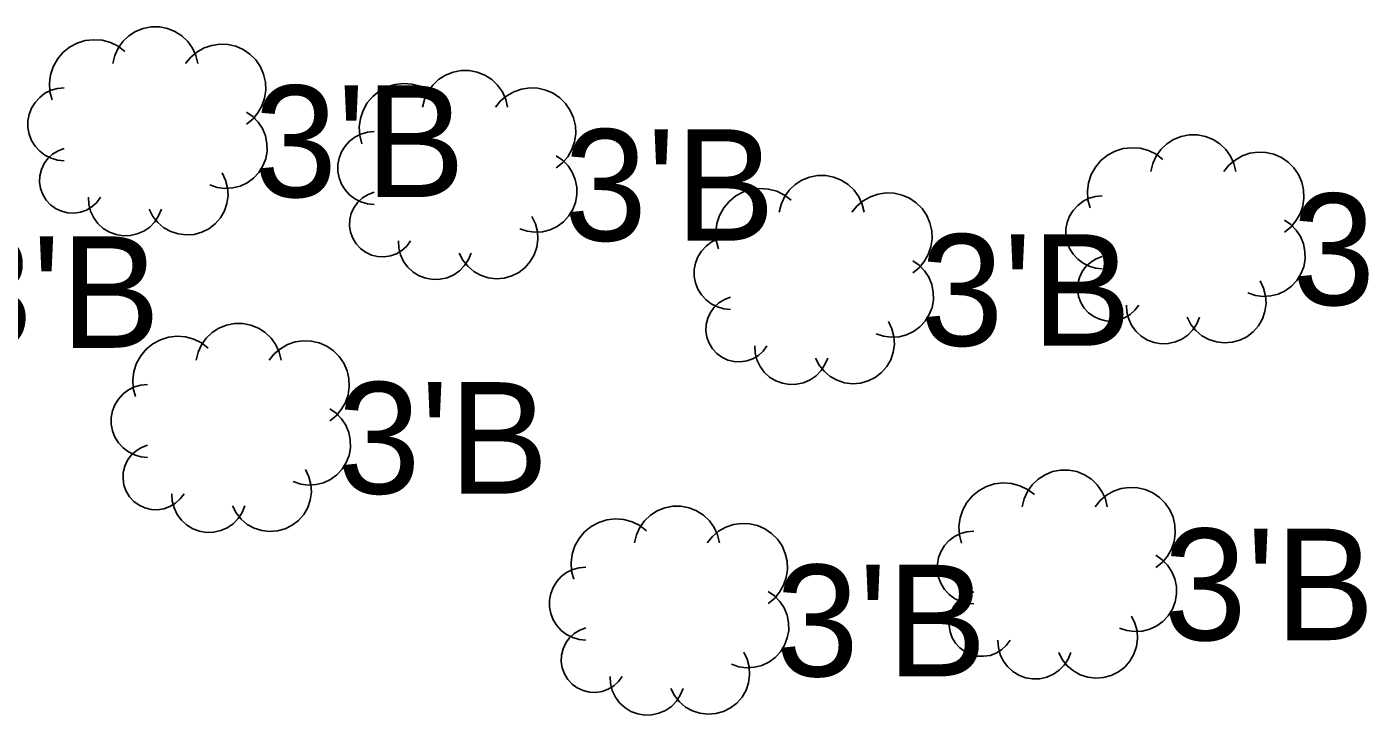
# Model space of a CAD drawing. Extents: x 1363693 to 1365209, y 422201 to 424153.
# Drawn here: x 1363897.7 to 1363917.01, y 423091.64 to 423101.51 of the extents above; entities that cross this region are included whole.
import ezdxf

# ---------------------------------------------------------------- set-up
doc = ezdxf.new("R2010")
doc.units = 0
doc.layers.add('VG_X_Cells', color=7, linetype='Continuous')
doc.layers.add('VG_X_Text', color=7, linetype='Continuous')

msp = doc.modelspace()

# ---------------------------------------------------------------- linework, layer by layer
at = {"layer": 'VG_X_Cells'}
for points in [[(1363900.151, 423100.987), (1363900.124, 423101.101), (1363900.075, 423101.208), (1363900.007, 423101.303), (1363899.923, 423101.384), (1363899.824, 423101.447), (1363899.715, 423101.491), (1363899.6, 423101.513), (1363899.483, 423101.513), (1363899.368, 423101.491), (1363899.259, 423101.447), (1363899.161, 423101.384), (1363899.076, 423101.303), (1363899.008, 423101.208), (1363898.96, 423101.101), (1363898.932, 423100.987)], [(1363899.106, 423101.161), (1363899.008, 423101.235), (1363898.898, 423101.289), (1363898.78, 423101.321), (1363898.658, 423101.33), (1363898.536, 423101.316), (1363898.42, 423101.279), (1363898.312, 423101.221), (1363898.217, 423101.144), (1363898.138, 423101.05), (1363898.078, 423100.943), (1363898.04, 423100.827), (1363898.024, 423100.706), (1363898.031, 423100.583), (1363898.061, 423100.465)], [(1363900.848, 423100.117), (1363900.939, 423100.19), (1363901.014, 423100.279), (1363901.072, 423100.38), (1363901.11, 423100.491), (1363901.127, 423100.606), (1363901.122, 423100.723), (1363901.096, 423100.837), (1363901.049, 423100.943), (1363900.983, 423101.04), (1363900.9, 423101.122), (1363900.804, 423101.188), (1363900.697, 423101.235), (1363900.583, 423101.261), (1363900.467, 423101.266), (1363900.351, 423101.249), (1363900.241, 423101.211), (1363900.14, 423101.153), (1363900.051, 423101.078), (1363899.977, 423100.987)], [(1363904.595, 423100.36), (1363904.568, 423100.474), (1363904.519, 423100.581), (1363904.451, 423100.676), (1363904.367, 423100.757), (1363904.268, 423100.82), (1363904.159, 423100.864), (1363904.044, 423100.886), (1363903.927, 423100.886), (1363903.812, 423100.864), (1363903.703, 423100.82), (1363903.605, 423100.757), (1363903.52, 423100.676), (1363903.452, 423100.581), (1363903.404, 423100.474), (1363903.376, 423100.36)], [(1363898.236, 423100.639), (1363898.139, 423100.63), (1363898.047, 423100.604), (1363897.96, 423100.561), (1363897.884, 423100.503), (1363897.819, 423100.431), (1363897.768, 423100.349), (1363897.733, 423100.259), (1363897.715, 423100.165), (1363897.715, 423100.068), (1363897.733, 423099.974), (1363897.768, 423099.884), (1363897.819, 423099.802), (1363897.884, 423099.73), (1363897.96, 423099.672), (1363898.047, 423099.629), (1363898.139, 423099.603), (1363898.236, 423099.594)], [(1363903.55, 423100.534), (1363903.452, 423100.608), (1363903.342, 423100.662), (1363903.224, 423100.694), (1363903.102, 423100.703), (1363902.98, 423100.689), (1363902.864, 423100.652), (1363902.756, 423100.594), (1363902.661, 423100.517), (1363902.582, 423100.423), (1363902.522, 423100.316), (1363902.484, 423100.2), (1363902.468, 423100.079), (1363902.475, 423099.956), (1363902.505, 423099.838)], [(1363905.292, 423099.49), (1363905.383, 423099.563), (1363905.458, 423099.652), (1363905.516, 423099.753), (1363905.554, 423099.864), (1363905.571, 423099.979), (1363905.566, 423100.096), (1363905.54, 423100.21), (1363905.493, 423100.316), (1363905.427, 423100.413), (1363905.344, 423100.495), (1363905.248, 423100.561), (1363905.141, 423100.608), (1363905.027, 423100.634), (1363904.911, 423100.639), (1363904.795, 423100.622), (1363904.685, 423100.584), (1363904.584, 423100.526), (1363904.495, 423100.451), (1363904.421, 423100.36)], [(1363900.325, 423099.246), (1363900.431, 423099.211), (1363900.541, 423099.196), (1363900.652, 423099.203), (1363900.76, 423099.23), (1363900.86, 423099.278), (1363900.95, 423099.343), (1363901.026, 423099.425), (1363901.085, 423099.519), (1363901.125, 423099.623), (1363901.145, 423099.732), (1363901.143, 423099.843), (1363901.121, 423099.952), (1363901.078, 423100.055), (1363901.017, 423100.148), (1363900.939, 423100.227), (1363900.848, 423100.291)], [(1363902.68, 423100.012), (1363902.583, 423100.003), (1363902.491, 423099.977), (1363902.404, 423099.934), (1363902.328, 423099.876), (1363902.263, 423099.804), (1363902.212, 423099.722), (1363902.177, 423099.632), (1363902.159, 423099.538), (1363902.159, 423099.441), (1363902.177, 423099.347), (1363902.212, 423099.257), (1363902.263, 423099.175), (1363902.328, 423099.103), (1363902.404, 423099.045), (1363902.491, 423099.002), (1363902.583, 423098.976), (1363902.68, 423098.967)], [(1363915.038, 423099.438), (1363915.011, 423099.552), (1363914.962, 423099.659), (1363914.894, 423099.754), (1363914.81, 423099.835), (1363914.711, 423099.898), (1363914.602, 423099.942), (1363914.487, 423099.964), (1363914.37, 423099.964), (1363914.255, 423099.942), (1363914.146, 423099.898), (1363914.048, 423099.835), (1363913.963, 423099.754), (1363913.895, 423099.659), (1363913.847, 423099.552), (1363913.819, 423099.438)], [(1363898.236, 423099.768), (1363898.149, 423099.736), (1363898.07, 423099.689), (1363898.002, 423099.626), (1363897.948, 423099.552), (1363897.909, 423099.468), (1363897.887, 423099.379), (1363897.883, 423099.286), (1363897.897, 423099.195), (1363897.929, 423099.109), (1363897.977, 423099.03), (1363898.039, 423098.962), (1363898.113, 423098.907), (1363898.197, 423098.868), (1363898.286, 423098.846), (1363898.378, 423098.842), (1363898.47, 423098.856), (1363898.556, 423098.887), (1363898.635, 423098.935), (1363898.703, 423098.997), (1363898.758, 423099.072)], [(1363904.769, 423098.619), (1363904.875, 423098.584), (1363904.985, 423098.569), (1363905.096, 423098.576), (1363905.204, 423098.603), (1363905.304, 423098.651), (1363905.394, 423098.716), (1363905.47, 423098.798), (1363905.529, 423098.892), (1363905.569, 423098.996), (1363905.589, 423099.105), (1363905.587, 423099.216), (1363905.565, 423099.325), (1363905.522, 423099.428), (1363905.461, 423099.521), (1363905.383, 423099.6), (1363905.292, 423099.664)], [(1363913.993, 423099.612), (1363913.895, 423099.686), (1363913.785, 423099.74), (1363913.667, 423099.772), (1363913.545, 423099.781), (1363913.423, 423099.767), (1363913.307, 423099.73), (1363913.199, 423099.672), (1363913.104, 423099.595), (1363913.025, 423099.501), (1363912.965, 423099.394), (1363912.927, 423099.278), (1363912.911, 423099.157), (1363912.918, 423099.034), (1363912.948, 423098.916)], [(1363915.735, 423098.568), (1363915.826, 423098.641), (1363915.901, 423098.73), (1363915.959, 423098.831), (1363915.997, 423098.942), (1363916.014, 423099.057), (1363916.009, 423099.174), (1363915.983, 423099.288), (1363915.936, 423099.394), (1363915.87, 423099.491), (1363915.787, 423099.573), (1363915.691, 423099.639), (1363915.584, 423099.686), (1363915.47, 423099.712), (1363915.354, 423099.717), (1363915.238, 423099.7), (1363915.128, 423099.662), (1363915.027, 423099.604), (1363914.938, 423099.529), (1363914.864, 423099.438)], [(1363899.455, 423098.897), (1363899.507, 423098.796), (1363899.578, 423098.707), (1363899.665, 423098.633), (1363899.764, 423098.578), (1363899.872, 423098.543), (1363899.986, 423098.529), (1363900.099, 423098.538), (1363900.209, 423098.568), (1363900.311, 423098.619), (1363900.401, 423098.688), (1363900.476, 423098.774), (1363900.533, 423098.873), (1363900.569, 423098.981), (1363900.585, 423099.093), (1363900.578, 423099.207), (1363900.549, 423099.317), (1363900.5, 423099.42)], [(1363909.707, 423098.854), (1363909.68, 423098.968), (1363909.631, 423099.075), (1363909.563, 423099.17), (1363909.479, 423099.251), (1363909.38, 423099.314), (1363909.271, 423099.358), (1363909.156, 423099.38), (1363909.039, 423099.38), (1363908.924, 423099.358), (1363908.815, 423099.314), (1363908.717, 423099.251), (1363908.632, 423099.17), (1363908.564, 423099.075), (1363908.516, 423098.968), (1363908.488, 423098.854)], [(1363898.584, 423099.072), (1363898.59, 423098.969), (1363898.615, 423098.869), (1363898.659, 423098.776), (1363898.72, 423098.694), (1363898.795, 423098.624), (1363898.883, 423098.57), (1363898.979, 423098.534), (1363899.081, 423098.517), (1363899.183, 423098.52), (1363899.284, 423098.543), (1363899.378, 423098.584), (1363899.462, 423098.642), (1363899.534, 423098.716), (1363899.59, 423098.802), (1363899.629, 423098.897)], [(1363902.68, 423099.141), (1363902.593, 423099.109), (1363902.514, 423099.062), (1363902.446, 423098.999), (1363902.392, 423098.925), (1363902.353, 423098.841), (1363902.331, 423098.752), (1363902.327, 423098.659), (1363902.341, 423098.568), (1363902.373, 423098.482), (1363902.421, 423098.403), (1363902.483, 423098.335), (1363902.557, 423098.28), (1363902.641, 423098.241), (1363902.73, 423098.219), (1363902.822, 423098.215), (1363902.914, 423098.229), (1363903, 423098.26), (1363903.079, 423098.308), (1363903.147, 423098.37), (1363903.202, 423098.445)], [(1363908.662, 423099.028), (1363908.564, 423099.102), (1363908.454, 423099.156), (1363908.336, 423099.188), (1363908.214, 423099.197), (1363908.092, 423099.183), (1363907.976, 423099.146), (1363907.868, 423099.088), (1363907.773, 423099.011), (1363907.694, 423098.917), (1363907.634, 423098.81), (1363907.596, 423098.694), (1363907.58, 423098.573), (1363907.587, 423098.45), (1363907.617, 423098.332)], [(1363910.404, 423097.984), (1363910.495, 423098.057), (1363910.57, 423098.146), (1363910.628, 423098.247), (1363910.666, 423098.358), (1363910.683, 423098.473), (1363910.678, 423098.59), (1363910.652, 423098.704), (1363910.605, 423098.81), (1363910.539, 423098.907), (1363910.456, 423098.989), (1363910.36, 423099.055), (1363910.253, 423099.102), (1363910.139, 423099.128), (1363910.023, 423099.133), (1363909.907, 423099.116), (1363909.797, 423099.078), (1363909.696, 423099.02), (1363909.607, 423098.945), (1363909.533, 423098.854)], [(1363913.123, 423099.09), (1363913.026, 423099.081), (1363912.934, 423099.055), (1363912.847, 423099.012), (1363912.771, 423098.954), (1363912.706, 423098.882), (1363912.655, 423098.8), (1363912.62, 423098.71), (1363912.602, 423098.616), (1363912.602, 423098.519), (1363912.62, 423098.425), (1363912.655, 423098.335), (1363912.706, 423098.253), (1363912.771, 423098.181), (1363912.847, 423098.123), (1363912.934, 423098.08), (1363913.026, 423098.054), (1363913.123, 423098.045)], [(1363903.899, 423098.27), (1363903.951, 423098.169), (1363904.022, 423098.08), (1363904.109, 423098.006), (1363904.208, 423097.951), (1363904.316, 423097.916), (1363904.43, 423097.902), (1363904.543, 423097.911), (1363904.653, 423097.941), (1363904.755, 423097.992), (1363904.845, 423098.061), (1363904.92, 423098.147), (1363904.977, 423098.246), (1363905.013, 423098.354), (1363905.029, 423098.466), (1363905.022, 423098.58), (1363904.993, 423098.69), (1363904.944, 423098.793)], [(1363915.212, 423097.697), (1363915.318, 423097.662), (1363915.428, 423097.647), (1363915.539, 423097.654), (1363915.647, 423097.681), (1363915.747, 423097.729), (1363915.837, 423097.794), (1363915.913, 423097.876), (1363915.972, 423097.97), (1363916.012, 423098.074), (1363916.032, 423098.183), (1363916.03, 423098.294), (1363916.008, 423098.403), (1363915.965, 423098.506), (1363915.904, 423098.599), (1363915.826, 423098.678), (1363915.735, 423098.742)], [(1363907.792, 423098.506), (1363907.695, 423098.497), (1363907.603, 423098.471), (1363907.516, 423098.428), (1363907.44, 423098.37), (1363907.375, 423098.298), (1363907.324, 423098.216), (1363907.289, 423098.126), (1363907.271, 423098.032), (1363907.271, 423097.935), (1363907.289, 423097.841), (1363907.324, 423097.751), (1363907.375, 423097.669), (1363907.44, 423097.597), (1363907.516, 423097.539), (1363907.603, 423097.496), (1363907.695, 423097.47), (1363907.792, 423097.461)], [(1363903.028, 423098.445), (1363903.034, 423098.342), (1363903.059, 423098.242), (1363903.103, 423098.149), (1363903.164, 423098.067), (1363903.239, 423097.997), (1363903.327, 423097.943), (1363903.423, 423097.907), (1363903.525, 423097.89), (1363903.627, 423097.893), (1363903.728, 423097.916), (1363903.822, 423097.957), (1363903.906, 423098.015), (1363903.978, 423098.089), (1363904.034, 423098.175), (1363904.073, 423098.27)], [(1363909.881, 423097.113), (1363909.987, 423097.078), (1363910.097, 423097.063), (1363910.208, 423097.07), (1363910.316, 423097.097), (1363910.416, 423097.145), (1363910.506, 423097.21), (1363910.582, 423097.292), (1363910.641, 423097.386), (1363910.681, 423097.49), (1363910.701, 423097.599), (1363910.699, 423097.71), (1363910.677, 423097.819), (1363910.634, 423097.922), (1363910.573, 423098.015), (1363910.495, 423098.094), (1363910.404, 423098.158)], [(1363913.123, 423098.219), (1363913.036, 423098.187), (1363912.957, 423098.14), (1363912.889, 423098.077), (1363912.835, 423098.003), (1363912.796, 423097.919), (1363912.774, 423097.83), (1363912.77, 423097.737), (1363912.784, 423097.646), (1363912.816, 423097.56), (1363912.864, 423097.481), (1363912.926, 423097.413), (1363913, 423097.358), (1363913.084, 423097.319), (1363913.173, 423097.297), (1363913.265, 423097.293), (1363913.357, 423097.307), (1363913.443, 423097.338), (1363913.522, 423097.386), (1363913.59, 423097.448), (1363913.645, 423097.523)], [(1363914.342, 423097.348), (1363914.394, 423097.247), (1363914.465, 423097.158), (1363914.552, 423097.084), (1363914.651, 423097.029), (1363914.759, 423096.994), (1363914.873, 423096.98), (1363914.986, 423096.989), (1363915.096, 423097.019), (1363915.198, 423097.07), (1363915.288, 423097.139), (1363915.363, 423097.225), (1363915.42, 423097.324), (1363915.456, 423097.432), (1363915.472, 423097.544), (1363915.465, 423097.658), (1363915.436, 423097.768), (1363915.387, 423097.871)], [(1363907.792, 423097.635), (1363907.705, 423097.603), (1363907.626, 423097.556), (1363907.558, 423097.493), (1363907.504, 423097.419), (1363907.465, 423097.335), (1363907.443, 423097.246), (1363907.439, 423097.153), (1363907.453, 423097.062), (1363907.485, 423096.976), (1363907.533, 423096.897), (1363907.595, 423096.829), (1363907.669, 423096.774), (1363907.753, 423096.735), (1363907.842, 423096.713), (1363907.934, 423096.709), (1363908.026, 423096.723), (1363908.112, 423096.754), (1363908.191, 423096.802), (1363908.259, 423096.864), (1363908.314, 423096.939)], [(1363913.471, 423097.523), (1363913.477, 423097.42), (1363913.502, 423097.32), (1363913.546, 423097.227), (1363913.607, 423097.145), (1363913.682, 423097.075), (1363913.77, 423097.021), (1363913.866, 423096.985), (1363913.968, 423096.968), (1363914.07, 423096.971), (1363914.171, 423096.994), (1363914.265, 423097.035), (1363914.349, 423097.093), (1363914.421, 423097.167), (1363914.477, 423097.253), (1363914.516, 423097.348)], [(1363901.347, 423096.732), (1363901.32, 423096.846), (1363901.271, 423096.953), (1363901.203, 423097.048), (1363901.119, 423097.129), (1363901.02, 423097.192), (1363900.911, 423097.236), (1363900.796, 423097.258), (1363900.679, 423097.258), (1363900.564, 423097.236), (1363900.455, 423097.192), (1363900.357, 423097.129), (1363900.272, 423097.048), (1363900.204, 423096.953), (1363900.156, 423096.846), (1363900.128, 423096.732)], [(1363909.011, 423096.764), (1363909.063, 423096.663), (1363909.134, 423096.574), (1363909.221, 423096.5), (1363909.32, 423096.445), (1363909.428, 423096.41), (1363909.542, 423096.396), (1363909.655, 423096.405), (1363909.765, 423096.435), (1363909.867, 423096.486), (1363909.957, 423096.555), (1363910.032, 423096.641), (1363910.089, 423096.74), (1363910.125, 423096.848), (1363910.141, 423096.96), (1363910.134, 423097.074), (1363910.105, 423097.184), (1363910.056, 423097.287)], [(1363900.302, 423096.906), (1363900.204, 423096.98), (1363900.094, 423097.034), (1363899.976, 423097.066), (1363899.854, 423097.075), (1363899.732, 423097.061), (1363899.616, 423097.024), (1363899.508, 423096.966), (1363899.413, 423096.889), (1363899.334, 423096.795), (1363899.274, 423096.688), (1363899.236, 423096.572), (1363899.22, 423096.451), (1363899.227, 423096.328), (1363899.257, 423096.21)], [(1363902.044, 423095.862), (1363902.135, 423095.935), (1363902.21, 423096.024), (1363902.268, 423096.125), (1363902.306, 423096.236), (1363902.323, 423096.351), (1363902.318, 423096.468), (1363902.292, 423096.582), (1363902.245, 423096.688), (1363902.179, 423096.785), (1363902.096, 423096.867), (1363902, 423096.933), (1363901.893, 423096.98), (1363901.779, 423097.006), (1363901.663, 423097.011), (1363901.547, 423096.994), (1363901.437, 423096.956), (1363901.336, 423096.898), (1363901.247, 423096.823), (1363901.173, 423096.732)], [(1363908.14, 423096.939), (1363908.146, 423096.836), (1363908.171, 423096.736), (1363908.215, 423096.643), (1363908.276, 423096.561), (1363908.351, 423096.491), (1363908.439, 423096.437), (1363908.535, 423096.401), (1363908.637, 423096.384), (1363908.739, 423096.387), (1363908.84, 423096.41), (1363908.934, 423096.451), (1363909.018, 423096.509), (1363909.09, 423096.583), (1363909.146, 423096.669), (1363909.185, 423096.764)], [(1363899.432, 423096.384), (1363899.335, 423096.375), (1363899.243, 423096.349), (1363899.156, 423096.306), (1363899.08, 423096.248), (1363899.015, 423096.176), (1363898.964, 423096.094), (1363898.929, 423096.004), (1363898.911, 423095.91), (1363898.911, 423095.813), (1363898.929, 423095.719), (1363898.964, 423095.629), (1363899.015, 423095.547), (1363899.08, 423095.475), (1363899.156, 423095.417), (1363899.243, 423095.374), (1363899.335, 423095.348), (1363899.432, 423095.339)], [(1363901.521, 423094.991), (1363901.627, 423094.956), (1363901.737, 423094.941), (1363901.848, 423094.948), (1363901.956, 423094.975), (1363902.056, 423095.023), (1363902.146, 423095.088), (1363902.222, 423095.17), (1363902.281, 423095.264), (1363902.321, 423095.368), (1363902.341, 423095.477), (1363902.339, 423095.588), (1363902.317, 423095.697), (1363902.274, 423095.8), (1363902.213, 423095.893), (1363902.135, 423095.972), (1363902.044, 423096.036)], [(1363899.432, 423095.513), (1363899.345, 423095.481), (1363899.266, 423095.434), (1363899.198, 423095.371), (1363899.144, 423095.297), (1363899.105, 423095.213), (1363899.083, 423095.124), (1363899.079, 423095.031), (1363899.093, 423094.94), (1363899.125, 423094.854), (1363899.173, 423094.775), (1363899.235, 423094.707), (1363899.309, 423094.652), (1363899.393, 423094.613), (1363899.482, 423094.591), (1363899.574, 423094.587), (1363899.666, 423094.601), (1363899.752, 423094.632), (1363899.831, 423094.68), (1363899.899, 423094.742), (1363899.954, 423094.817)], [(1363900.651, 423094.642), (1363900.703, 423094.541), (1363900.774, 423094.452), (1363900.861, 423094.378), (1363900.96, 423094.323), (1363901.068, 423094.288), (1363901.182, 423094.274), (1363901.295, 423094.283), (1363901.405, 423094.313), (1363901.507, 423094.364), (1363901.597, 423094.433), (1363901.672, 423094.519), (1363901.729, 423094.618), (1363901.765, 423094.726), (1363901.781, 423094.838), (1363901.774, 423094.952), (1363901.745, 423095.062), (1363901.696, 423095.165)], [(1363913.194, 423094.63), (1363913.167, 423094.744), (1363913.118, 423094.851), (1363913.05, 423094.946), (1363912.966, 423095.027), (1363912.867, 423095.09), (1363912.758, 423095.134), (1363912.643, 423095.156), (1363912.526, 423095.156), (1363912.411, 423095.134), (1363912.302, 423095.09), (1363912.204, 423095.027), (1363912.119, 423094.946), (1363912.051, 423094.851), (1363912.003, 423094.744), (1363911.975, 423094.63)], [(1363912.149, 423094.804), (1363912.051, 423094.878), (1363911.941, 423094.932), (1363911.823, 423094.964), (1363911.701, 423094.973), (1363911.579, 423094.959), (1363911.463, 423094.922), (1363911.355, 423094.864), (1363911.26, 423094.787), (1363911.181, 423094.693), (1363911.121, 423094.586), (1363911.083, 423094.47), (1363911.067, 423094.349), (1363911.074, 423094.226), (1363911.104, 423094.108)], [(1363913.891, 423093.76), (1363913.982, 423093.833), (1363914.057, 423093.922), (1363914.115, 423094.023), (1363914.153, 423094.134), (1363914.17, 423094.249), (1363914.165, 423094.366), (1363914.139, 423094.48), (1363914.092, 423094.586), (1363914.026, 423094.683), (1363913.943, 423094.765), (1363913.847, 423094.831), (1363913.74, 423094.878), (1363913.626, 423094.904), (1363913.51, 423094.909), (1363913.394, 423094.892), (1363913.284, 423094.854), (1363913.183, 423094.796), (1363913.094, 423094.721), (1363913.02, 423094.63)], [(1363899.78, 423094.817), (1363899.786, 423094.714), (1363899.811, 423094.614), (1363899.855, 423094.521), (1363899.916, 423094.439), (1363899.991, 423094.369), (1363900.079, 423094.315), (1363900.175, 423094.279), (1363900.277, 423094.262), (1363900.379, 423094.265), (1363900.48, 423094.288), (1363900.574, 423094.329), (1363900.658, 423094.387), (1363900.73, 423094.461), (1363900.786, 423094.547), (1363900.825, 423094.642)], [(1363907.632, 423094.112), (1363907.605, 423094.226), (1363907.556, 423094.333), (1363907.488, 423094.428), (1363907.404, 423094.509), (1363907.305, 423094.572), (1363907.196, 423094.616), (1363907.081, 423094.638), (1363906.964, 423094.638), (1363906.849, 423094.616), (1363906.74, 423094.572), (1363906.642, 423094.509), (1363906.557, 423094.428), (1363906.489, 423094.333), (1363906.441, 423094.226), (1363906.413, 423094.112)], [(1363906.587, 423094.286), (1363906.489, 423094.36), (1363906.379, 423094.414), (1363906.261, 423094.446), (1363906.139, 423094.455), (1363906.017, 423094.441), (1363905.901, 423094.404), (1363905.793, 423094.346), (1363905.698, 423094.269), (1363905.619, 423094.175), (1363905.559, 423094.068), (1363905.521, 423093.952), (1363905.505, 423093.831), (1363905.512, 423093.708), (1363905.542, 423093.59)], [(1363908.329, 423093.242), (1363908.42, 423093.315), (1363908.495, 423093.404), (1363908.553, 423093.505), (1363908.591, 423093.616), (1363908.608, 423093.731), (1363908.603, 423093.848), (1363908.577, 423093.962), (1363908.53, 423094.068), (1363908.464, 423094.165), (1363908.381, 423094.247), (1363908.285, 423094.313), (1363908.178, 423094.36), (1363908.064, 423094.386), (1363907.948, 423094.391), (1363907.832, 423094.374), (1363907.722, 423094.336), (1363907.621, 423094.278), (1363907.532, 423094.203), (1363907.458, 423094.112)], [(1363911.279, 423094.282), (1363911.182, 423094.273), (1363911.09, 423094.247), (1363911.003, 423094.204), (1363910.927, 423094.146), (1363910.862, 423094.074), (1363910.811, 423093.992), (1363910.776, 423093.902), (1363910.758, 423093.808), (1363910.758, 423093.711), (1363910.776, 423093.617), (1363910.811, 423093.527), (1363910.862, 423093.445), (1363910.927, 423093.373), (1363911.003, 423093.315), (1363911.09, 423093.272), (1363911.182, 423093.246), (1363911.279, 423093.237)], [(1363913.368, 423092.889), (1363913.474, 423092.854), (1363913.584, 423092.839), (1363913.695, 423092.846), (1363913.803, 423092.873), (1363913.903, 423092.921), (1363913.993, 423092.986), (1363914.069, 423093.068), (1363914.128, 423093.162), (1363914.168, 423093.266), (1363914.188, 423093.375), (1363914.186, 423093.486), (1363914.164, 423093.595), (1363914.121, 423093.698), (1363914.06, 423093.791), (1363913.982, 423093.87), (1363913.891, 423093.934)], [(1363905.717, 423093.764), (1363905.62, 423093.755), (1363905.528, 423093.729), (1363905.441, 423093.686), (1363905.365, 423093.628), (1363905.3, 423093.556), (1363905.249, 423093.474), (1363905.214, 423093.384), (1363905.196, 423093.29), (1363905.196, 423093.193), (1363905.214, 423093.099), (1363905.249, 423093.009), (1363905.3, 423092.927), (1363905.365, 423092.855), (1363905.441, 423092.797), (1363905.528, 423092.754), (1363905.62, 423092.728), (1363905.717, 423092.719)], [(1363907.806, 423092.371), (1363907.912, 423092.336), (1363908.022, 423092.321), (1363908.133, 423092.328), (1363908.241, 423092.355), (1363908.341, 423092.403), (1363908.431, 423092.468), (1363908.507, 423092.55), (1363908.566, 423092.644), (1363908.606, 423092.748), (1363908.626, 423092.857), (1363908.624, 423092.968), (1363908.602, 423093.077), (1363908.559, 423093.18), (1363908.498, 423093.273), (1363908.42, 423093.352), (1363908.329, 423093.416)], [(1363911.279, 423093.411), (1363911.192, 423093.379), (1363911.113, 423093.332), (1363911.045, 423093.269), (1363910.991, 423093.195), (1363910.952, 423093.111), (1363910.93, 423093.022), (1363910.926, 423092.929), (1363910.94, 423092.838), (1363910.972, 423092.752), (1363911.02, 423092.673), (1363911.082, 423092.605), (1363911.156, 423092.55), (1363911.24, 423092.511), (1363911.329, 423092.489), (1363911.421, 423092.485), (1363911.513, 423092.499), (1363911.599, 423092.53), (1363911.678, 423092.578), (1363911.746, 423092.64), (1363911.801, 423092.715)], [(1363912.498, 423092.54), (1363912.55, 423092.439), (1363912.621, 423092.35), (1363912.708, 423092.276), (1363912.807, 423092.221), (1363912.915, 423092.186), (1363913.029, 423092.172), (1363913.142, 423092.181), (1363913.252, 423092.211), (1363913.354, 423092.262), (1363913.444, 423092.331), (1363913.519, 423092.417), (1363913.576, 423092.516), (1363913.612, 423092.624), (1363913.628, 423092.736), (1363913.621, 423092.85), (1363913.592, 423092.96), (1363913.543, 423093.063)], [(1363905.717, 423092.893), (1363905.63, 423092.861), (1363905.551, 423092.814), (1363905.483, 423092.751), (1363905.429, 423092.677), (1363905.39, 423092.593), (1363905.368, 423092.504), (1363905.364, 423092.411), (1363905.378, 423092.32), (1363905.41, 423092.234), (1363905.458, 423092.155), (1363905.52, 423092.087), (1363905.594, 423092.032), (1363905.678, 423091.993), (1363905.767, 423091.971), (1363905.859, 423091.967), (1363905.951, 423091.981), (1363906.037, 423092.012), (1363906.116, 423092.06), (1363906.184, 423092.122), (1363906.239, 423092.197)], [(1363911.627, 423092.715), (1363911.633, 423092.612), (1363911.658, 423092.512), (1363911.702, 423092.419), (1363911.763, 423092.337), (1363911.838, 423092.267), (1363911.926, 423092.213), (1363912.022, 423092.177), (1363912.124, 423092.16), (1363912.226, 423092.163), (1363912.327, 423092.186), (1363912.421, 423092.227), (1363912.505, 423092.285), (1363912.577, 423092.359), (1363912.633, 423092.445), (1363912.672, 423092.54)], [(1363906.936, 423092.022), (1363906.988, 423091.921), (1363907.059, 423091.832), (1363907.146, 423091.758), (1363907.245, 423091.703), (1363907.353, 423091.668), (1363907.467, 423091.654), (1363907.58, 423091.663), (1363907.69, 423091.693), (1363907.792, 423091.744), (1363907.882, 423091.813), (1363907.957, 423091.899), (1363908.014, 423091.998), (1363908.05, 423092.106), (1363908.066, 423092.218), (1363908.059, 423092.332), (1363908.03, 423092.442), (1363907.981, 423092.545)], [(1363906.065, 423092.197), (1363906.071, 423092.094), (1363906.096, 423091.994), (1363906.14, 423091.901), (1363906.201, 423091.819), (1363906.276, 423091.749), (1363906.364, 423091.695), (1363906.46, 423091.659), (1363906.562, 423091.642), (1363906.664, 423091.645), (1363906.765, 423091.668), (1363906.859, 423091.709), (1363906.943, 423091.767), (1363907.015, 423091.841), (1363907.071, 423091.927), (1363907.11, 423092.022)]]:
    msp.add_lwpolyline(points, dxfattribs=at)

# ---------------------------------------------------------------- texts
at = {"layer": 'VG_X_Text'}
for p in [(1363900.959, 423099.073), (1363905.403, 423098.446), (1363915.846, 423097.524), (1363896.587, 423096.91), (1363910.515, 423096.94), (1363902.155, 423094.818), (1363914.002, 423092.716), (1363908.44, 423092.198)]:
    msp.add_text("3'B", height=1.6, dxfattribs=at).set_placement(p)

doc.saveas('drawing.dxf')
